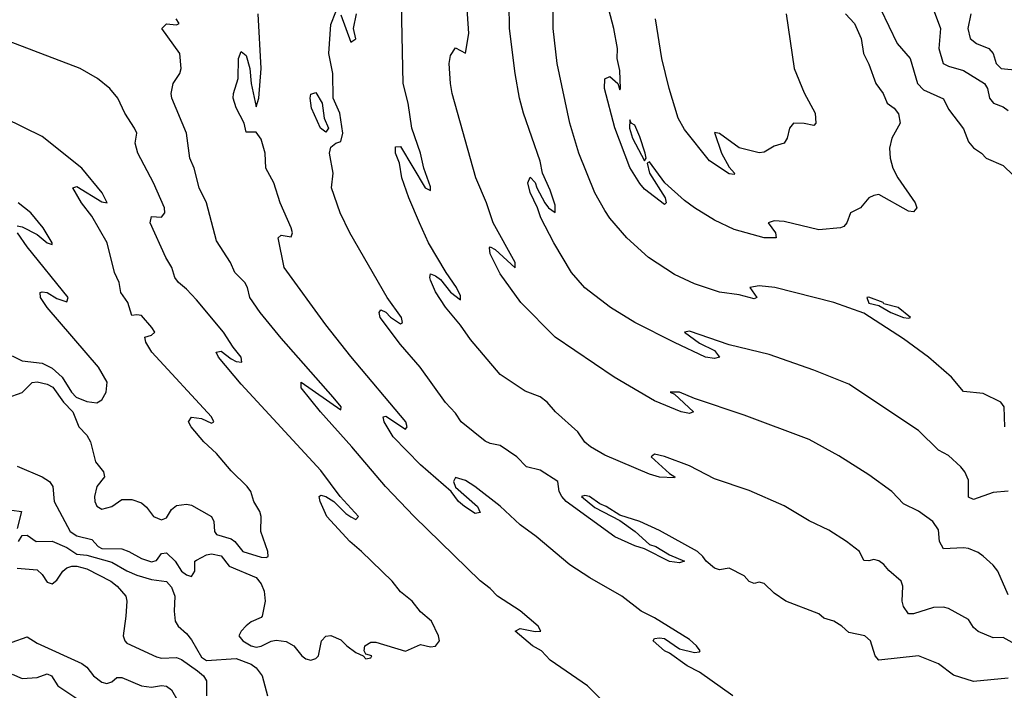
# Model space of a CAD drawing. Header units: metres. Extents: x -46681 to -43747, y -240911 to -237677.
# Tile 574 of 656: x -45898 to -45799, y -239142 to -239075. Entities that reach past the tile are written whole.
import ezdxf

# ---------------------------------------------------------------- set-up
doc = ezdxf.new("R2010")
doc.units = ezdxf.units.M
doc.layers.add('CONTOUR_INDEX', color=1, linetype='Continuous')
doc.layers.add('CONTOUR_INTER', color=3, linetype='Continuous')

msp = doc.modelspace()

# ---------------------------------------------------------------- linework, layer by layer
at = {"layer": 'CONTOUR_INDEX'}
for points, elevation in [([(-45799.095, -239132.402), (-45800.142, -239130.02), (-45800.595, -239129.416), (-45801.595, -239128.516), (-45802.095, -239128.127), (-45803.095, -239127.744), (-45803.595, -239127.666), (-45805.595, -239127.78), (-45805.981, -239127.02), (-45806.095, -239125.866), (-45806.673, -239125.02), (-45808.095, -239123.978), (-45809.595, -239123.244), (-45810.792, -239122.02), (-45813.095, -239120.323), (-45816.095, -239118.437), (-45819.095, -239116.78), (-45825.595, -239114.339), (-45830.595, -239112.678), (-45832.098, -239112.02), (-45833.02, -239112.02), (-45832.595, -239112.216), (-45830.693, -239114.02), (-45831.095, -239114.183), (-45831.938, -239114.02), (-45834.595, -239112.903), (-45838.643, -239110.52), (-45844.568, -239106.52), (-45848.04, -239103.02), (-45850.095, -239100.143), (-45851.095, -239098.122), (-45851.188, -239097.52), (-45851.095, -239097.428), (-45850.595, -239097.703), (-45848.595, -239099.53), (-45848.587, -239099.02), (-45850.803, -239095.02), (-45851.473, -239093.02), (-45852.555, -239090.52), (-45854.922, -239082.02), (-45855.095, -239081.03), (-45855.23, -239079.02), (-45855.095, -239078.205), (-45854.595, -239077.462), (-45853.595, -239077.975), (-45853.256, -239076.02), (-45853.56, -239071.52)], 120), ([(-45802.835, -239074.02), (-45803.163, -239075.52), (-45802.919, -239076.52), (-45802.285, -239077.02), (-45801.041, -239077.52), (-45800.595, -239078.02), (-45800.321, -239079.02), (-45799.813, -239079.52), (-45798.095, -239079.693)], 120), ([(-45898.595, -239119.478), (-45896.095, -239120.531), (-45895.349, -239121.02), (-45895.028, -239121.52), (-45894.879, -239123.02), (-45893.271, -239126.02), (-45892.595, -239126.458), (-45891.095, -239126.822), (-45890.472, -239127.52), (-45890.095, -239127.731), (-45888.095, -239127.779), (-45887.396, -239128.02), (-45886.095, -239128.75), (-45885.095, -239129.083), (-45884.595, -239128.927), (-45884.095, -239128.221), (-45883.595, -239128.167), (-45882.719, -239129.02), (-45882.095, -239130.02), (-45881.595, -239130.387), (-45881.095, -239130.543), (-45880.765, -239130.02), (-45880.748, -239129.02), (-45880.595, -239128.907), (-45879.595, -239128.374), (-45879.095, -239128.281), (-45878.095, -239128.453), (-45877.323, -239129.52), (-45874.595, -239130.645), (-45874.095, -239131.285), (-45873.8, -239132.02), (-45873.698, -239133.02), (-45873.994, -239134.52), (-45874.095, -239134.665), (-45875.095, -239135.097), (-45875.595, -239135.497), (-45876.105, -239136.02), (-45876.346, -239136.52), (-45875.95, -239137.02), (-45875.095, -239137.515), (-45874.595, -239137.649), (-45874.095, -239137.558), (-45873.095, -239137.05), (-45872.595, -239136.954), (-45871.595, -239137.057), (-45870.825, -239137.52), (-45870.028, -239138.52), (-45869.595, -239138.818), (-45869.095, -239138.943), (-45868.595, -239138.784), (-45868.35, -239138.52), (-45868.03, -239137.02), (-45867.595, -239136.542), (-45867.095, -239136.466), (-45866.095, -239136.915), (-45865.488, -239137.52), (-45864.595, -239138.178), (-45863.846, -239138.52), (-45863.595, -239138.812), (-45863.095, -239138.723), (-45862.979, -239138.52), (-45863.595, -239138.337), (-45863.761, -239138.02), (-45863.689, -239137.52), (-45863.095, -239137.131), (-45862.595, -239137.13), (-45859.595, -239138.036), (-45858.095, -239137.383), (-45857.095, -239137.6), (-45856.595, -239137.525), (-45856.199, -239137.02), (-45856.295, -239136.52), (-45856.996, -239135.02), (-45858.095, -239134.088), (-45858.92, -239133.02), (-45860.095, -239132.072), (-45860.958, -239131.02), (-45864.006, -239128.02), (-45865.206, -239127.02), (-45867.51, -239124.52), (-45868.187, -239123.02), (-45868.275, -239122.52), (-45868.095, -239122.375), (-45867.595, -239122.51), (-45866.802, -239123.02), (-45865.595, -239124.224), (-45865.095, -239124.563), (-45864.595, -239124.805), (-45864.336, -239124.52), (-45866.159, -239122.52), (-45868.095, -239119.884), (-45876.095, -239111.237), (-45878.372, -239108.52), (-45878.627, -239108.02), (-45878.095, -239107.917), (-45877.095, -239108.676), (-45876.595, -239108.945), (-45876.048, -239109.02), (-45876.102, -239108.52), (-45876.923, -239107.52), (-45877.882, -239106.02), (-45880.595, -239102.75), (-45881.595, -239101.674), (-45882.402, -239101.02), (-45882.769, -239100.52), (-45883.064, -239099.52), (-45883.664, -239098.52), (-45885.228, -239095.02), (-45885.095, -239094.392), (-45884.095, -239094.459), (-45883.768, -239094.02), (-45883.805, -239093.52), (-45884.89, -239091.02), (-45886.487, -239088.02), (-45886.732, -239087.02), (-45886.593, -239086.02), (-45886.809, -239085.52), (-45887.786, -239084.02), (-45888.489, -239082.52), (-45889.276, -239081.52), (-45890.525, -239080.52), (-45892.275, -239079.52), (-45901.595, -239075.97)], 115)]:
    msp.add_lwpolyline(points, dxfattribs=dict(at, elevation=elevation))
at = {"layer": 'CONTOUR_INTER'}
for points, elevation in [([(-45815.445, -239074.02), (-45814.522, -239075.02), (-45813.869, -239076.52), (-45813.627, -239078.02), (-45813.095, -239079.095), (-45812.393, -239081.02), (-45811.655, -239082.02), (-45811.247, -239083.02), (-45810.543, -239083.52), (-45810.095, -239084.086), (-45809.942, -239085.02), (-45810.788, -239086.52), (-45811.012, -239087.52), (-45810.947, -239088.52), (-45810.674, -239089.52), (-45810.167, -239090.52), (-45808.427, -239093.02), (-45808.274, -239093.52), (-45808.595, -239093.932), (-45809.095, -239093.862), (-45812.095, -239092.172), (-45812.595, -239092.264), (-45813.077, -239092.52), (-45813.909, -239093.52), (-45814.936, -239094.02), (-45815.294, -239095.02), (-45815.595, -239095.379), (-45815.948, -239095.52), (-45818.095, -239095.73), (-45821.595, -239094.882), (-45822.595, -239094.812), (-45823.199, -239095.02), (-45822.45, -239096.02), (-45822.38, -239096.52), (-45823.604, -239096.52), (-45826.595, -239095.689), (-45828.595, -239094.766), (-45830.595, -239093.525), (-45831.595, -239092.793), (-45833.57, -239091.02), (-45835.095, -239088.883), (-45835.357, -239089.02), (-45835.124, -239090.02), (-45833.532, -239092.52), (-45833.44, -239093.02), (-45833.595, -239093.192), (-45835.595, -239091.643), (-45836.095, -239091.071), (-45837.095, -239089.472), (-45838.595, -239085.482), (-45839.632, -239081.52), (-45839.595, -239080.558), (-45839.095, -239080.324), (-45838.284, -239081.02), (-45838.095, -239081.655), (-45838.023, -239081.52), (-45838.095, -239079.724), (-45838.338, -239078.52), (-45838.321, -239077.52), (-45838.683, -239075.52), (-45840.139, -239070.02)], 123), ([(-45799.095, -239121.981), (-45800.595, -239122.113), (-45802.595, -239122.8), (-45803.095, -239122.581), (-45803.095, -239120.87), (-45803.458, -239120.02), (-45803.868, -239119.52), (-45805.095, -239118.406), (-45806.095, -239117.851), (-45808.095, -239115.874), (-45815.095, -239111.223), (-45818.595, -239109.809), (-45823.095, -239108.232), (-45827.095, -239107.274), (-45831.095, -239105.889), (-45831.608, -239106.02), (-45830.095, -239107.095), (-45828.595, -239107.863), (-45828.092, -239108.52), (-45828.595, -239108.654), (-45829.478, -239108.52), (-45832.595, -239107.032), (-45836.567, -239105.02), (-45839.038, -239103.52), (-45841.595, -239101.548), (-45842.955, -239100.02), (-45844.706, -239097.02), (-45846.025, -239094.52), (-45846.359, -239093.52), (-45847.095, -239091.994), (-45847.321, -239091.02), (-45847.095, -239090.438), (-45846.595, -239090.964), (-45846.419, -239091.52), (-45845.604, -239093.02), (-45845.238, -239093.52), (-45844.595, -239094.002), (-45844.595, -239093.251), (-45845.095, -239091.733), (-45845.847, -239090.02), (-45846.095, -239088.846), (-45847.762, -239084.02), (-45848.168, -239082.52), (-45848.606, -239080.02), (-45849.148, -239075.52), (-45849.215, -239070.52)], 121), ([(-45798.095, -239137.51), (-45799.595, -239136.662), (-45800.595, -239136.719), (-45802.095, -239136.062), (-45802.595, -239135.668), (-45803.095, -239134.879), (-45805.095, -239133.747), (-45805.595, -239133.629), (-45806.595, -239133.653), (-45808.595, -239134.302), (-45809.095, -239134.307), (-45809.595, -239133.567), (-45809.725, -239133.02), (-45809.687, -239131.52), (-45809.828, -239131.02), (-45811.095, -239129.927), (-45811.595, -239129.328), (-45812.095, -239128.963), (-45812.595, -239128.844), (-45813.095, -239128.97), (-45813.595, -239128.933), (-45814.033, -239128.02), (-45815.341, -239127.02), (-45817.095, -239125.883), (-45819.095, -239124.961), (-45821.595, -239123.435), (-45825.095, -239121.897), (-45828.595, -239120.752), (-45831.095, -239119.431), (-45833.595, -239118.492), (-45834.595, -239118.245), (-45834.956, -239118.52), (-45833.095, -239120.207), (-45832.577, -239120.52), (-45832.595, -239120.647), (-45834.095, -239120.558), (-45835.095, -239120.263), (-45839.595, -239118.342), (-45841.02, -239117.52), (-45841.595, -239117.042), (-45842.294, -239116.02), (-45844.56, -239114.02), (-45845.396, -239113.02), (-45846.095, -239112.511), (-45847.595, -239111.947), (-45850.095, -239110.244), (-45853.095, -239106.747), (-45854.095, -239105.296), (-45855.595, -239103.509), (-45856.595, -239101.963), (-45857.095, -239100.773), (-45857.176, -239100.52), (-45857.095, -239100.137), (-45856.595, -239100.34), (-45856.095, -239100.71), (-45855.095, -239101.984), (-45854.095, -239102.746), (-45854.095, -239102.36), (-45854.482, -239101.52), (-45855.527, -239100.02), (-45857.28, -239097.02), (-45858.193, -239095.02), (-45859.274, -239092.52), (-45859.971, -239090.52), (-45860.205, -239089.02), (-45860.6, -239088.02), (-45860.595, -239087.398), (-45860.095, -239087.35), (-45857.639, -239091.52), (-45857.095, -239091.781), (-45857.095, -239091.4), (-45857.767, -239089.52), (-45858.096, -239088.02), (-45858.967, -239085.52), (-45859.337, -239083.02), (-45859.848, -239081.02), (-45860.014, -239073.02)], 119), ([(-45826.755, -239142.52), (-45830.095, -239140.158), (-45831.318, -239139.52), (-45833.095, -239138.229), (-45833.619, -239138.02), (-45834.724, -239137.02), (-45834.595, -239136.766), (-45834.095, -239136.69), (-45833.595, -239136.784), (-45832.095, -239137.821), (-45830.595, -239138.166), (-45830.095, -239138.126), (-45830.032, -239138.02), (-45830.382, -239137.52), (-45831.095, -239136.858), (-45834.595, -239134.697), (-45835.929, -239134.02), (-45837.892, -239132.52), (-45841.095, -239130.677), (-45843.095, -239129.371), (-45846.503, -239126.52), (-45848.095, -239125.359), (-45850.095, -239123.488), (-45852.633, -239121.52), (-45853.595, -239120.918), (-45854.595, -239120.616), (-45854.791, -239121.02), (-45854.595, -239121.572), (-45852.37, -239123.52), (-45852.095, -239124.117), (-45852.595, -239124.202), (-45853.667, -239123.52), (-45854.3, -239123.02), (-45855.028, -239122.02), (-45858.095, -239119.327), (-45860.844, -239116.52), (-45861.76, -239115.02), (-45861.857, -239114.52), (-45861.595, -239114.451), (-45859.595, -239115.748), (-45859.433, -239115.52), (-45859.565, -239115.02), (-45865.095, -239108.438), (-45867.595, -239105.254), (-45871.785, -239099.52), (-45872.405, -239096.52), (-45872.095, -239096.253), (-45871.095, -239096.423), (-45870.965, -239096.02), (-45871.09, -239095.52), (-45872.201, -239093.02), (-45872.824, -239091.02), (-45873.621, -239089.52), (-45873.71, -239088.02), (-45874.095, -239086.63), (-45874.595, -239085.929), (-45875.595, -239085.932), (-45875.815, -239085.02), (-45876.595, -239083.468), (-45876.895, -239082.52), (-45876.86, -239082.02), (-45876.419, -239080.52), (-45876.355, -239078.52), (-45876.095, -239077.804), (-45875.595, -239078.218), (-45875.218, -239079.52), (-45875.1, -239081.02), (-45874.595, -239083.371), (-45874.315, -239082.52), (-45874.099, -239079.52), (-45874.4, -239074.02)], 117), ([(-45799.095, -239140.745), (-45802.595, -239141.098), (-45804.595, -239140.45), (-45806.095, -239139.316), (-45808.095, -239138.522), (-45812.095, -239138.937), (-45812.438, -239138.52), (-45812.926, -239137.02), (-45813.502, -239136.52), (-45815.095, -239136.182), (-45815.79, -239135.52), (-45816.595, -239135.034), (-45817.595, -239134.73), (-45818.095, -239134.289), (-45821.419, -239133.02), (-45822.595, -239132.213), (-45823.595, -239131.245), (-45824.095, -239131.106), (-45824.595, -239131.243), (-45825.095, -239131.055), (-45825.595, -239130.474), (-45827.095, -239129.709), (-45828.095, -239129.869), (-45828.595, -239129.693), (-45829.407, -239129.02), (-45829.742, -239128.52), (-45830.292, -239128.02), (-45834.095, -239125.936), (-45836.095, -239125.016), (-45838.095, -239124.391), (-45839.474, -239123.52), (-45840.095, -239123.262), (-45841.128, -239122.52), (-45841.595, -239122.399), (-45841.919, -239122.52), (-45840.595, -239123.62), (-45838.095, -239124.908), (-45836.553, -239126.02), (-45835.095, -239127.324), (-45834.471, -239127.52), (-45833.095, -239128.367), (-45831.579, -239129.02), (-45832.095, -239129.179), (-45833.095, -239129.022), (-45835.595, -239127.758), (-45836.595, -239127.465), (-45838.595, -239126.558), (-45843.472, -239123.02), (-45843.92, -239122.52), (-45844.17, -239122.02), (-45844.325, -239121.02), (-45846.095, -239119.86), (-45847.442, -239119.52), (-45848.444, -239118.52), (-45850.095, -239117.386), (-45851.095, -239117.201), (-45851.595, -239116.956), (-45854.032, -239115.02), (-45854.595, -239114.149), (-45855.595, -239113.079), (-45858.144, -239109.52), (-45860.095, -239107.235), (-45862.136, -239104.52), (-45862.255, -239104.02), (-45862.095, -239103.773), (-45861.595, -239103.988), (-45861.095, -239104.492), (-45860.095, -239105.175), (-45859.9, -239105.02), (-45860.008, -239104.52), (-45861.461, -239102.52), (-45865.202, -239096.02), (-45866.165, -239094.02), (-45867.038, -239091.52), (-45866.869, -239090.02), (-45867.244, -239088.02), (-45867.095, -239087.43), (-45866.595, -239087.017), (-45866.095, -239086.863), (-45865.888, -239086.02), (-45866.2, -239084.02), (-45866.875, -239082.52), (-45866.902, -239080.02), (-45867.302, -239078.02), (-45867.095, -239075.119), (-45866.595, -239073.839)], 118), ([(-45866.095, -239074.121), (-45865.095, -239076.892), (-45864.595, -239076.531), (-45864.829, -239075.52), (-45864.519, -239074.02)], 118), ([(-45799.427, -239115.52), (-45799.498, -239113.52), (-45799.848, -239113.02), (-45801.595, -239112.162), (-45803.595, -239111.963), (-45804.786, -239110.52), (-45807.095, -239108.502), (-45809.595, -239106.69), (-45813.595, -239104.099), (-45816.595, -239103.039), (-45822.514, -239101.52), (-45824.095, -239101.348), (-45825.034, -239101.52), (-45824.325, -239102.52), (-45824.595, -239102.663), (-45826.095, -239102.264), (-45828.095, -239101.98), (-45830.595, -239101.139), (-45832.595, -239100.218), (-45835.216, -239098.52), (-45837.382, -239096.52), (-45839.095, -239094.559), (-45839.595, -239093.787), (-45840.598, -239092.02), (-45842.194, -239088.02), (-45843.108, -239085.02), (-45844.395, -239079.02), (-45844.78, -239075.52), (-45844.778, -239073.52)], 122), ([(-45821.394, -239074.02), (-45820.585, -239079.52), (-45819.595, -239081.956), (-45818.492, -239084.02), (-45818.425, -239085.02), (-45818.595, -239085.261), (-45819.595, -239085.063), (-45820.649, -239085.02), (-45821.048, -239085.52), (-45821.304, -239086.52), (-45821.595, -239087.008), (-45822.595, -239087.331), (-45823.595, -239087.922), (-45824.095, -239087.98), (-45826.095, -239087.496), (-45828.095, -239086.068), (-45828.595, -239085.948), (-45827.883, -239088.02), (-45827.095, -239089.419), (-45826.565, -239090.02), (-45826.595, -239090.17), (-45827.095, -239090.101), (-45829.095, -239088.793), (-45831.595, -239085.657), (-45832.226, -239084.52), (-45833.145, -239081.52), (-45833.882, -239078.52), (-45834.507, -239074.52)], 124), ([(-45811.905, -239073.52), (-45810.242, -239077.02), (-45808.932, -239078.52), (-45808.197, -239081.02), (-45807.595, -239081.654), (-45805.595, -239082.581), (-45805.095, -239083.615), (-45803.595, -239085.586), (-45803.095, -239086.876), (-45802.595, -239087.483), (-45801.776, -239088.02), (-45801.295, -239088.52), (-45799.595, -239089.282), (-45798.595, -239090.245)], 122), ([(-45806.626, -239073.52), (-45805.878, -239075.52), (-45806.053, -239077.52), (-45805.634, -239079.02), (-45805.095, -239079.304), (-45803.595, -239079.729), (-45801.461, -239081.02), (-45801.162, -239081.52), (-45800.958, -239082.52), (-45800.569, -239083.02), (-45799.595, -239083.384), (-45799.095, -239083.727)], 121), ([(-45839.824, -239143.02), (-45841.342, -239141.52), (-45845.095, -239138.937), (-45845.965, -239138.02), (-45846.862, -239137.52), (-45848.604, -239136.02), (-45848.095, -239135.782), (-45846.595, -239136.075), (-45846.007, -239136.02), (-45846.3, -239135.52), (-45848.095, -239133.997), (-45850.358, -239132.52), (-45851.095, -239131.742), (-45852.095, -239130.977), (-45858.745, -239124.52), (-45861.621, -239121.52), (-45864.983, -239117.52), (-45868.129, -239114.02), (-45870.095, -239111.588), (-45870.095, -239111.012), (-45866.095, -239113.811), (-45866.05, -239113.52), (-45866.861, -239112.52), (-45872.095, -239106.616), (-45874.189, -239104.02), (-45875.234, -239102.52), (-45875.463, -239101.52), (-45875.723, -239101.02), (-45876.725, -239100.02), (-45877.177, -239099.02), (-45878.595, -239096.836), (-45879.578, -239093.02), (-45880.326, -239091.52), (-45880.811, -239089.52), (-45881.241, -239088.52), (-45881.586, -239086.02), (-45883.062, -239082.52), (-45883.132, -239082.02), (-45882.924, -239081.02), (-45882.267, -239080.02), (-45882.143, -239079.52), (-45882.261, -239078.02), (-45884.075, -239075.52), (-45883.595, -239075.042), (-45882.595, -239075.144), (-45882.334, -239075.02), (-45882.63, -239074.52)], 116), ([(-45868.92, -239082.02), (-45868.595, -239081.933), (-45867.971, -239083.02), (-45867.786, -239084.52), (-45867.331, -239085.52), (-45867.595, -239085.934), (-45868.139, -239085.52), (-45869.051, -239083.52), (-45869.19, -239082.52), (-45869.095, -239082.118), (-45868.92, -239082.02)], 118), ([(-45899.595, -239112.608), (-45898.095, -239112.049), (-45897.095, -239111.055), (-45896.595, -239111.006), (-45895.595, -239111.213), (-45895.017, -239111.52), (-45893.942, -239113.02), (-45892.989, -239114.02), (-45892.415, -239115.52), (-45891.595, -239116.352), (-45891.234, -239117.02), (-45890.729, -239119.02), (-45889.936, -239120.02), (-45889.821, -239120.52), (-45890.595, -239121.498), (-45890.835, -239122.52), (-45890.796, -239123.02), (-45890.595, -239123.465), (-45890.095, -239123.782), (-45889.095, -239123.511), (-45888.095, -239122.81), (-45887.095, -239122.797), (-45886.095, -239123.15), (-45885.595, -239123.582), (-45884.892, -239124.52), (-45884.095, -239124.844), (-45883.595, -239124.667), (-45883.095, -239123.828), (-45882.595, -239123.402), (-45881.595, -239123.278), (-45881.095, -239123.388), (-45879.093, -239124.52), (-45878.842, -239125.02), (-45878.792, -239126.02), (-45878.595, -239126.334), (-45877.095, -239126.765), (-45876.737, -239127.02), (-45875.921, -239128.02), (-45874.095, -239128.602), (-45873.595, -239128.651), (-45873.391, -239128.52), (-45873.417, -239128.02), (-45874.135, -239126.02), (-45874.093, -239124.52), (-45874.225, -239124.02), (-45874.82, -239123.02), (-45875.138, -239122.02), (-45875.512, -239121.52), (-45877.095, -239119.94), (-45878.595, -239118.181), (-45879.845, -239117.02), (-45881.133, -239115.52), (-45881.404, -239115.02), (-45881.095, -239114.541), (-45880.095, -239114.684), (-45879.095, -239115.137), (-45878.837, -239115.02), (-45879.079, -239114.52), (-45885.083, -239108.02), (-45885.687, -239107.02), (-45885.772, -239106.52), (-45885.095, -239106.31), (-45884.762, -239106.02), (-45885.076, -239105.52), (-45886.095, -239104.324), (-45886.595, -239104.25), (-45887.095, -239104.343), (-45887.488, -239103.02), (-45888.2, -239102.02), (-45888.355, -239101.02), (-45888.815, -239100.02), (-45889.544, -239097.02), (-45891.095, -239094.341), (-45892.127, -239093.02), (-45893.008, -239091.52), (-45892.595, -239091.376), (-45890.095, -239092.907), (-45889.55, -239093.02), (-45890.075, -239092.02), (-45892.095, -239089.522), (-45896.095, -239086.357), (-45899.814, -239084.52)], 114), ([(-45837.095, -239084.663), (-45837.113, -239085.52), (-45836.812, -239086.52), (-45835.595, -239088.793), (-45835.449, -239088.52), (-45835.547, -239088.02), (-45836.095, -239086.38), (-45836.595, -239085.207), (-45836.942, -239085.02), (-45837.095, -239084.663)], 123), ([(-45898.595, -239095.335), (-45898.095, -239095.42), (-45896.595, -239096.2), (-45895.595, -239097.026), (-45895.095, -239097.188), (-45895.064, -239097.02), (-45895.97, -239095.52), (-45897.231, -239094.02), (-45898.479, -239093.02)], 113), ([(-45899.095, -239108.398), (-45898.095, -239108.888), (-45896.095, -239109.128), (-45895.095, -239109.605), (-45894.068, -239110.52), (-45893.143, -239112.02), (-45892.665, -239112.52), (-45891.595, -239112.965), (-45890.595, -239113.088), (-45890.095, -239112.785), (-45889.663, -239112.02), (-45889.545, -239111.02), (-45890.429, -239109.52), (-45895.591, -239103.52), (-45896.242, -239102.52), (-45896.274, -239102.02), (-45896.095, -239101.94), (-45895.595, -239102.008), (-45894.595, -239102.621), (-45893.595, -239102.958), (-45893.486, -239102.52), (-45897.595, -239097.45), (-45898.553, -239096.02)], 113), ([(-45813.095, -239102.481), (-45813.281, -239102.52), (-45813.095, -239103.094), (-45812.095, -239103.329), (-45810.873, -239104.02), (-45809.595, -239104.536), (-45809.095, -239104.606), (-45808.892, -239104.52), (-45810.135, -239103.52), (-45811.595, -239103.16), (-45811.65, -239103.02), (-45813.095, -239102.481)], 122), ([(-45900.095, -239123.753), (-45898.157, -239124.02), (-45898.595, -239125.732)], 116), ([(-45898.444, -239127.02), (-45898.095, -239126.426), (-45897.595, -239126.395), (-45896.677, -239127.02), (-45895.095, -239127.011), (-45893.595, -239127.637), (-45892.595, -239128.287), (-45891.595, -239128.396), (-45889.095, -239129.11), (-45887.595, -239129.984), (-45886.595, -239130.398), (-45885.095, -239130.847), (-45883.595, -239131.031), (-45883.095, -239131.617), (-45882.758, -239132.52), (-45882.837, -239134.02), (-45882.717, -239135.02), (-45882.44, -239135.52), (-45881.595, -239136.261), (-45881.095, -239136.91), (-45880.095, -239138.647), (-45879.595, -239138.975), (-45876.595, -239138.779), (-45875.095, -239139.358), (-45874.595, -239139.709), (-45874, -239140.52), (-45873.453, -239142.52)], 116), ([(-45898.595, -239129.712), (-45896.595, -239129.885), (-45896.095, -239130.357), (-45895.595, -239131.112), (-45895.095, -239131.297), (-45894.595, -239130.923), (-45894.003, -239130.02), (-45893.595, -239129.678), (-45893.095, -239129.499), (-45892.595, -239129.502), (-45891.595, -239129.787), (-45889.197, -239131.02), (-45888.55, -239131.52), (-45887.675, -239132.52), (-45887.59, -239133.02), (-45887.685, -239134.52), (-45887.937, -239136.52), (-45887.799, -239137.02), (-45887.595, -239137.237), (-45884.595, -239138.629), (-45884.095, -239138.737), (-45882.595, -239138.668), (-45882.095, -239138.893), (-45880.491, -239140.02), (-45879.873, -239140.52), (-45879.599, -239141.02), (-45879.588, -239142.52)], 117), ([(-45899.095, -239137.132), (-45897.595, -239136.616), (-45896.595, -239137.256), (-45892.095, -239139.268), (-45891.595, -239139.663), (-45890.923, -239140.52), (-45890.095, -239141.145), (-45889.595, -239141.28), (-45889.095, -239141.131), (-45888.595, -239140.689), (-45888.095, -239140.683), (-45886.095, -239141.522), (-45885.095, -239141.674), (-45884.095, -239141.504), (-45883.595, -239141.572), (-45883.095, -239141.92), (-45882.47, -239143.02)], 118), ([(-45899.095, -239140.351), (-45898.095, -239140.787), (-45896.595, -239140.672), (-45895.595, -239140.331), (-45895.155, -239140.52), (-45894.518, -239141.52), (-45892.595, -239142.805)], 119)]:
    msp.add_lwpolyline(points, dxfattribs=dict(at, elevation=elevation))

doc.saveas('drawing.dxf')
